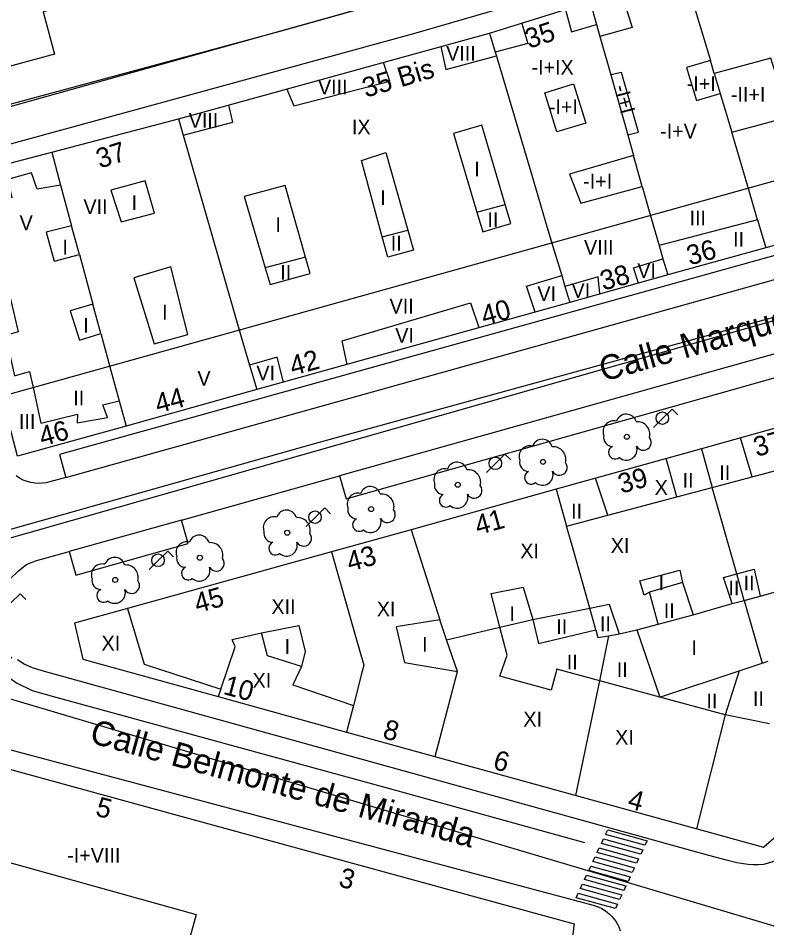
# Model space of a CAD drawing. Extents: x 282771 to 285132, y 4823109 to 4825496.
# Drawn here: x 284352.2 to 284428.2, y 4824382.7 to 4824475.1 of the extents above; entities that cross this region are included whole.
import ezdxf

# ---------------------------------------------------------------- set-up
doc = ezdxf.new("R2010")
doc.units = 0
for name, color, linetype in [('ACERA-BORDILLO', 7, 'Continuous'), ('ARBOL', 7, 'Continuous'), ('CALLE-EJE', 7, 'Continuous'), ('CALLE-TEXTO', 7, 'Continuous'), ('EDIFICIO', 7, 'Continuous'), ('FAROLA', 7, 'Continuous'), ('INTERIOR-EDIFICIO', 7, 'Continuous'), ('MEDIANERA', 7, 'Continuous'), ('NUM-LOCAL', 7, 'Continuous'), ('NUM-PORTAL', 7, 'Continuous'), ('PASO-PEATONES', 7, 'Continuous'), ('SENAL-VIARIA', 7, 'Continuous'), ('TXT-ALTURA-EDIFICIO', 7, 'Continuous')]:
    doc.layers.add(name, color=color, linetype=linetype)

msp = doc.modelspace()

# ---------------------------------------------------------------- linework, layer by layer
at = {"layer": 'ACERA-BORDILLO'}
for points in [[(284495.884, 4824529.22), (284479.344, 4824519.21), (284471.754, 4824514.71), (284463.974, 4824510.34), (284461.484, 4824514.05), (284448.264, 4824507.01), (284440.374, 4824503.22), (284433.325, 4824500.18), (284426.655, 4824497.47), (284418.955, 4824494.58), (284405.335, 4824489.96), (284396.485, 4824487.3), (284371.675, 4824480.32), (284354.705, 4824475.74), (284355.885, 4824471.46), (284324.576, 4824462.96), (284323.196, 4824466.95), (284305.886, 4824462.31), (284269.236, 4824452.15), (284185.637, 4824428.89)], [(284346.571, 4824461.029), (284392.395, 4824473.55), (284407.585, 4824477.97)], [(284483.102, 4824463.669), (284482.497, 4824465.872), (284356.368, 4824430.767), (284357.025, 4824428.442), (284355.394, 4824427.984), (284355.041, 4824427.901), (284354.669, 4824427.85), (284354.282, 4824427.833), (284353.886, 4824427.855), (284353.485, 4824427.919), (284353.087, 4824428.024), (284352.698, 4824428.171), (284352.324, 4824428.36), (284351.972, 4824428.586)], [(284351.355, 4824418.141), (284352.215, 4824418.951), (284353.015, 4824419.581), (284353.955, 4824419.961), (284357.367, 4824420.902), (284358.047, 4824418.497), (284369.46, 4824421.723), (284368.788, 4824424.101), (284384.839, 4824428.597), (284385.5, 4824426.257), (284462.318, 4824447.969), (284461.707, 4824450.13), (284489.814, 4824458.1), (284490.564, 4824458.15), (284491.444, 4824458.13), (284492.314, 4824457.99), (284493.174, 4824457.72), (284493.974, 4824457.37)], [(284495.584, 4824448.18), (284472.564, 4824427.081), (284461.484, 4824417.311), (284448.384, 4824405.591), (284434.305, 4824393.391), (284431.285, 4824390.751), (284430.485, 4824390.211), (284429.635, 4824389.741), (284428.755, 4824389.351), (284427.905, 4824389.121), (284427.375, 4824389.081), (284426.865, 4824389.081), (284426.335, 4824389.101), (284425.195, 4824389.281), (284424.165, 4824389.551), (284422.345, 4824390.021), (284354.615, 4824408.781)], [(284354.615, 4824408.781), (284353.645, 4824409.091), (284352.805, 4824409.471), (284352.115, 4824409.921)], [(284338.066, 4824404.321), (284410.599, 4824384.975), (284410.892, 4824384.885), (284411.184, 4824384.769), (284411.472, 4824384.628), (284411.752, 4824384.462), (284412.021, 4824384.27), (284412.276, 4824384.054), (284412.514, 4824383.816), (284412.731, 4824383.558), (284412.927, 4824383.283), (284413.097, 4824382.993), (284413.242, 4824382.692), (284413.36, 4824382.383)]]:
    msp.add_lwpolyline(points, dxfattribs=at)
at = {"layer": 'ARBOL'}
for centre in [(284414.035, 4824432.57), (284405.505, 4824430.021), (284396.845, 4824427.691), (284388.035, 4824425.221), (284379.515, 4824422.821), (284370.645, 4824420.281), (284362.045, 4824418.021)]:
    msp.add_circle(centre, 0.255, dxfattribs=at)
for centre, radius, start, end in [((284413.965, 4824433.83), 1.038, 15.64228, 161.38435), ((284412.705, 4824433.1), 1.097, 75.4318, 200.55608), ((284415.095, 4824432.83), 1.272, 345.03273, 95.79925), ((284405.435, 4824431.28), 1.038, 15.64228, 161.38435), ((284412.595, 4824432.53), 0.935, 168.59898, 268.13236), ((284415.705, 4824432), 0.797, 208.96246, 38.99103), ((284404.175, 4824430.551), 1.097, 75.4318, 200.55608), ((284406.565, 4824430.281), 1.272, 345.03273, 95.79925), ((284412.835, 4824430.981), 0.672, 113.73672, 309.4725), ((284413.975, 4824431.28), 1.086, 228.95447, 17.92796), ((284395.515, 4824428.221), 1.097, 75.4318, 200.55608), ((284396.775, 4824428.951), 1.038, 15.64228, 161.38435), ((284404.065, 4824429.981), 0.935, 168.59898, 268.13236), ((284407.175, 4824429.451), 0.797, 208.96246, 38.99103), ((284397.905, 4824427.951), 1.272, 345.03273, 95.79925), ((284404.305, 4824428.431), 0.672, 113.73672, 309.4725), ((284405.445, 4824428.731), 1.086, 228.95447, 17.92796), ((284387.965, 4824426.481), 1.038, 15.64228, 161.38435), ((284395.405, 4824427.651), 0.935, 168.59898, 268.13236), ((284398.515, 4824427.121), 0.797, 208.96246, 38.99103), ((284386.705, 4824425.751), 1.097, 75.4318, 200.55608), ((284389.095, 4824425.481), 1.272, 345.03273, 95.79925), ((284395.645, 4824426.101), 0.672, 113.73672, 309.4725), ((284396.785, 4824426.401), 1.086, 228.95447, 17.92796), ((284379.445, 4824424.081), 1.038, 15.64228, 161.38435), ((284386.595, 4824425.181), 0.935, 168.59898, 268.13236), ((284389.705, 4824424.651), 0.797, 208.96246, 38.99103), ((284378.185, 4824423.351), 1.097, 75.4318, 200.55608), ((284380.575, 4824423.081), 1.272, 345.03273, 95.79925), ((284386.835, 4824423.631), 0.672, 113.73672, 309.4725), ((284387.975, 4824423.931), 1.086, 228.95447, 17.92796), ((284378.075, 4824422.781), 0.935, 168.59898, 268.13236), ((284369.315, 4824420.811), 1.097, 75.4318, 200.55608), ((284370.575, 4824421.541), 1.038, 15.64228, 161.38435), ((284381.185, 4824422.251), 0.797, 208.96246, 38.99103), ((284371.705, 4824420.541), 1.272, 345.03273, 95.79925), ((284378.315, 4824421.231), 0.672, 113.73672, 309.4725), ((284379.455, 4824421.531), 1.086, 228.95447, 17.92796), ((284361.975, 4824419.281), 1.038, 15.64228, 161.38435), ((284369.205, 4824420.241), 0.935, 168.59898, 268.13236), ((284372.315, 4824419.711), 0.797, 208.96246, 38.99103), ((284360.715, 4824418.551), 1.097, 75.4318, 200.55608), ((284363.105, 4824418.281), 1.272, 345.03273, 95.79925), ((284369.445, 4824418.691), 0.672, 113.73672, 309.4725), ((284370.585, 4824418.991), 1.086, 228.95447, 17.92796), ((284360.605, 4824417.981), 0.935, 168.59898, 268.13236), ((284363.715, 4824417.451), 0.797, 208.96246, 38.99103), ((284360.845, 4824416.431), 0.672, 113.73672, 309.4725), ((284361.985, 4824416.731), 1.086, 228.95447, 17.92796)]:
    msp.add_arc(centre, radius, start, end, dxfattribs=at)
at = {"layer": 'CALLE-EJE'}
for points in [[(284337.649, 4824462.32), (284381.155, 4824474.46), (284402.535, 4824480.51), (284415.375, 4824484.53), (284427.635, 4824488.88), (284440.815, 4824494.38), (284452.174, 4824499.71), (284459.474, 4824503.41), (284470.324, 4824509.52), (284481.335, 4824516.347)], [(284348.395, 4824421.451), (284483.447, 4824459.906), (284512.258, 4824467.574)], [(284323.226, 4824414.301), (284429.525, 4824382.711)]]:
    msp.add_lwpolyline(points, dxfattribs=at)
at = {"layer": 'EDIFICIO'}
for points in [[(284368.485, 4824464.89), (284369.585, 4824465.18), (284400.085, 4824473.59), (284410.285, 4824476.76), (284419.795, 4824479.88), (284430.555, 4824484.13), (284442.614, 4824488.86), (284454.914, 4824494.7), (284463.724, 4824499.5), (284478.424, 4824507.47), (284481.734, 4824506.44), (284491.744, 4824490.41), (284499.344, 4824478.22)], [(284502.844, 4824472.61), (284473.284, 4824464.37), (284463.944, 4824461.77), (284450.784, 4824458.1), (284428.135, 4824451.78), (284418.185, 4824449.01), (284408.225, 4824446.23), (284376.415, 4824437.36), (284363.145, 4824433.66), (284352.125, 4824430.59), (284350.505, 4824436.69), (284345.265, 4824456.38), (284346.405, 4824459.08), (284355.585, 4824461.49), (284368.485, 4824464.89)], [(284427.895, 4824390.861), (284442.764, 4824403.861), (284450.254, 4824410.391), (284462.344, 4824421.101), (284472.364, 4824429.971), (284481.264, 4824437.76), (284491.197, 4824446.567), (284489.737, 4824450.467), (284475.726, 4824446.526), (284461.387, 4824442.497), (284451.023, 4824439.586), (284435.995, 4824435.384), (284421.603, 4824431.356), (284406.844, 4824427.236), (284392.124, 4824423.126), (284384.02, 4824420.865), (284363.301, 4824415.105), (284357.915, 4824413.616), (284358.754, 4824409.986), (284372.507, 4824406.185), (284385.555, 4824402.561), (284427.895, 4824390.861)], [(284311.243, 4824351.344), (284307.803, 4824353.285), (284300.805, 4824378.838), (284298.96, 4824385.576), (284296.714, 4824393.775), (284296.624, 4824394.235), (284296.614, 4824394.705), (284296.673, 4824395.175), (284296.823, 4824395.625), (284297.044, 4824396.045), (284297.323, 4824396.415), (284297.673, 4824396.735), (284298.064, 4824396.995), (284298.493, 4824397.185), (284317.301, 4824402.487), (284328.074, 4824405.165), (284368.335, 4824394.131), (284408.675, 4824383.091), (284408.085, 4824378.871), (284329.996, 4824356.641), (284311.243, 4824351.344)]]:
    msp.add_lwpolyline(points, dxfattribs=at)
at = {"layer": 'FAROLA'}
for p, q in [((284418.615, 4824435.388), (284417.675, 4824434.458)), ((284419.205, 4824434.798), (284418.615, 4824435.388)), ((284417.675, 4824434.458), (284416.745, 4824433.518)), ((284401.641, 4824430.806), (284400.701, 4824429.876)), ((284402.231, 4824430.216), (284401.641, 4824430.806)), ((284400.701, 4824429.876), (284399.771, 4824428.936)), ((284383.325, 4824425.338), (284382.385, 4824424.408)), ((284383.915, 4824424.748), (284383.325, 4824425.338)), ((284382.385, 4824424.408), (284381.455, 4824423.468)), ((284367.373, 4824420.953), (284366.433, 4824420.023)), ((284367.963, 4824420.363), (284367.373, 4824420.953)), ((284366.433, 4824420.023), (284365.503, 4824419.083)), ((284352.375, 4824416.611), (284351.435, 4824415.681)), ((284352.965, 4824416.021), (284352.375, 4824416.611))]:
    msp.add_line(p, q, dxfattribs=at)
for centre in [(284417.635, 4824434.458), (284400.661, 4824429.876), (284382.345, 4824424.408), (284366.393, 4824420.023)]:
    msp.add_circle(centre, 0.637, dxfattribs=at)
at = {"layer": 'INTERIOR-EDIFICIO'}
for points in [[(284423.513, 4824467.45), (284424.691, 4824463.509), (284430.505, 4824465.09), (284428.655, 4824471.05), (284422.902, 4824469.489), (284422.514, 4824470.79), (284420.075, 4824470.08), (284421.115, 4824466.73), (284423.513, 4824467.45)], [(284412.385, 4824469.34), (284414.125, 4824463.24), (284415.225, 4824463.53), (284413.475, 4824469.59), (284412.385, 4824469.34)], [(284408.615, 4824468.44), (284409.845, 4824464.45), (284406.925, 4824463.55), (284405.695, 4824467.53), (284408.615, 4824468.44)], [(284401.665, 4824456.19), (284399.285, 4824464.24), (284396.415, 4824463.39), (284398.775, 4824455.41), (284399.385, 4824453.4), (284402.245, 4824454.25), (284401.665, 4824456.19)], [(284391.775, 4824453.56), (284392.355, 4824451.55), (284389.735, 4824450.81), (284389.165, 4824452.88), (284387.055, 4824460.65), (284389.525, 4824461.45), (284391.775, 4824453.56)], [(284408.185, 4824459.26), (284409.345, 4824456.31), (284415.575, 4824457.99), (284414.705, 4824461.167), (284408.185, 4824459.26)], [(284361.605, 4824457.64), (284362.635, 4824454.42), (284366.025, 4824455.3), (284365.095, 4824458.59), (284361.605, 4824457.64)], [(284379.305, 4824458.11), (284375.155, 4824456.98), (284377.265, 4824449.74), (284377.775, 4824448.03), (284381.835, 4824449.17), (284381.365, 4824450.82), (284379.305, 4824458.11)], [(284355.025, 4824453.36), (284355.835, 4824450.4), (284358.405, 4824451.09), (284357.615, 4824454.01), (284355.025, 4824453.36)], [(284363.925, 4824448.71), (284366.015, 4824442.03), (284369.405, 4824442.98), (284367.705, 4824449.85), (284363.925, 4824448.71)], [(284357.475, 4824445.37), (284358.415, 4824442.4), (284360.595, 4824443.06), (284359.766, 4824446.058), (284357.475, 4824445.37)], [(284428.535, 4824403.401), (284424.015, 4824404.311), (284417.365, 4824406.121), (284411.265, 4824407.781), (284406.925, 4824408.971), (284406.335, 4824406.811), (284401.135, 4824408.241), (284401.865, 4824410.371), (284401.115, 4824413.241), (284400.235, 4824416.641), (284403.475, 4824417.291), (284404.475, 4824414.011), (284410.255, 4824415.151), (284412.245, 4824415.551), (284413.244, 4824412.533), (284415.045, 4824412.971), (284417.195, 4824413.531), (284416.315, 4824416.791), (284415.785, 4824416.461), (284415.335, 4824417.921), (284419.415, 4824419.031), (284419.675, 4824417.761), (284420.775, 4824414.491), (284424.735, 4824415.621), (284423.835, 4824418.281), (284425.195, 4824418.641), (284426.975, 4824419.131), (284427.565, 4824416.371), (284431.635, 4824417.511)], [(284396.825, 4824408.721), (284395.705, 4824411.941), (284395.012, 4824413.98), (284390.595, 4824413.261), (284391.425, 4824409.631), (284396.825, 4824408.721)], [(284380.685, 4824413.411), (284381.325, 4824410.761), (284380.975, 4824409.241), (284377.505, 4824410.311), (284376.895, 4824412.661), (284380.685, 4824413.411)], [(284317.15, 4824364.95), (284312.485, 4824381.969), (284310.443, 4824389.42), (284320.256, 4824392.161), (284330.366, 4824395.141), (284335.726, 4824393.651), (284370.265, 4824384.041), (284369.075, 4824379.681), (284326.99, 4824367.741), (284317.15, 4824364.95)]]:
    msp.add_lwpolyline(points, dxfattribs=at)
at = {"layer": 'MEDIANERA'}
for points in [[(284350.505, 4824436.69), (284499.344, 4824478.22)], [(284413.445, 4824477.78), (284414.565, 4824474.16), (284411.282, 4824473.229)], [(284410.285, 4824476.76), (284410.932, 4824474.469)], [(284407.795, 4824475.97), (284408.385, 4824473.72), (284410.932, 4824474.469)], [(284420.964, 4824475.97), (284422.514, 4824470.79)], [(284403.355, 4824474.56), (284403.975, 4824472.54), (284400.648, 4824471.661)], [(284410.932, 4824474.469), (284411.282, 4824473.229)], [(284400.085, 4824473.59), (284400.648, 4824471.661)], [(284411.282, 4824473.229), (284412.385, 4824469.34)], [(284395.125, 4824472.22), (284395.625, 4824469.88), (284400.765, 4824471.27)], [(284400.648, 4824471.661), (284400.708, 4824471.454)], [(284400.708, 4824471.454), (284400.765, 4824471.27)], [(284400.765, 4824471.26), (284404.545, 4824458.57), (284405.735, 4824454.53), (284406.515, 4824451.91), (284407.406, 4824448.951)], [(284379.485, 4824467.91), (284380.195, 4824466.2), (284389.935, 4824468.7), (284389.285, 4824470.61)], [(284422.902, 4824469.489), (284423.513, 4824467.45)], [(284368.955, 4824463.22), (284373.995, 4824464.54), (284373.595, 4824466.28)], [(284368.485, 4824464.89), (284368.955, 4824463.22)], [(284427.315, 4824454.62), (284426.435, 4824457.68), (284424.691, 4824463.509)], [(284368.955, 4824463.22), (284374.835, 4824442.74), (284375.689, 4824439.832)], [(284414.125, 4824463.24), (284414.705, 4824461.167)], [(284355.585, 4824461.49), (284356.485, 4824458.15)], [(284356.485, 4824458.15), (284354.125, 4824457.73), (284353.535, 4824459.4), (284351.085, 4824458.71), (284351.545, 4824456.9), (284349.995, 4824456.31), (284348.745, 4824457.24), (284347.785, 4824455.09), (284349.305, 4824454.54), (284349.895, 4824452.86), (284348.355, 4824452.4), (284349.045, 4824449.69), (284350.585, 4824450.03), (284352.175, 4824443.22), (284350.895, 4824442.87), (284351.795, 4824438.76), (284353.345, 4824439.22), (284353.695, 4824437.58), (284354.475, 4824433.96), (284358.205, 4824434.87), (284358.175, 4824433.98), (284361.255, 4824434.53), (284360.785, 4824435.82), (284362.443, 4824436.24)], [(284356.485, 4824458.15), (284357.615, 4824454.01)], [(284415.575, 4824457.99), (284416.485, 4824454.8), (284417.293, 4824452.017)], [(284398.775, 4824455.41), (284401.665, 4824456.19)], [(284427.315, 4824454.62), (284417.293, 4824452.017)], [(284427.315, 4824454.62), (284428.135, 4824451.78)], [(284389.165, 4824452.88), (284391.775, 4824453.56)], [(284417.293, 4824452.017), (284417.696, 4824450.658)], [(284358.405, 4824451.09), (284359.766, 4824446.058)], [(284381.365, 4824450.82), (284377.265, 4824449.74)], [(284415.215, 4824448.18), (284414.705, 4824449.75), (284417.696, 4824450.658)], [(284417.696, 4824450.658), (284418.185, 4824449.01)], [(284404.695, 4824445.25), (284403.825, 4824447.86), (284407.406, 4824448.951)], [(284407.406, 4824448.951), (284407.736, 4824447.854)], [(284411.265, 4824447.08), (284411.095, 4824448.83), (284407.736, 4824447.854)], [(284407.736, 4824447.854), (284408.225, 4824446.23)], [(284385.625, 4824439.93), (284385.085, 4824442.32), (284398.145, 4824446.19), (284398.995, 4824443.66)], [(284360.595, 4824443.06), (284361.705, 4824438.95), (284362.443, 4824436.24)], [(284379.135, 4824438.12), (284378.495, 4824440.65), (284375.689, 4824439.832)], [(284375.689, 4824439.832), (284376.415, 4824437.36)], [(284362.443, 4824436.24), (284363.145, 4824433.66)], [(284426.745, 4824428.511), (284425.584, 4824432.476)], [(284421.603, 4824431.356), (284422.705, 4824427.421)], [(284419.095, 4824426.461), (284418.003, 4824430.355)], [(284426.745, 4824428.511), (284433.605, 4824430.331)], [(284412.095, 4824424.601), (284410.855, 4824428.356)], [(284422.705, 4824427.421), (284426.745, 4824428.511)], [(284419.095, 4824426.461), (284422.705, 4824427.421)], [(284425.955, 4824415.941), (284425.195, 4824418.641), (284422.705, 4824427.421)], [(284406.844, 4824427.236), (284407.892, 4824423.48)], [(284412.095, 4824424.601), (284419.095, 4824426.461)], [(284407.892, 4824423.48), (284412.095, 4824424.601)], [(284392.124, 4824423.126), (284393.895, 4824417.491), (284395.012, 4824413.98)], [(284410.865, 4824412.941), (284410.255, 4824415.151), (284408.455, 4824421.511), (284407.892, 4824423.48)], [(284384.02, 4824420.865), (284386.425, 4824412.401), (284387.295, 4824409.371), (284387.075, 4824408.491), (284386.235, 4824405.281)], [(284419.675, 4824417.761), (284416.315, 4824416.791)], [(284425.955, 4824415.941), (284427.565, 4824416.371)], [(284424.735, 4824415.621), (284425.955, 4824415.941)], [(284425.955, 4824415.941), (284427.765, 4824409.561)], [(284363.301, 4824415.105), (284364.985, 4824409.471), (284372.765, 4824406.941)], [(284417.195, 4824413.531), (284420.775, 4824414.491)], [(284395.705, 4824411.941), (284401.115, 4824413.241), (284404.475, 4824414.011), (284405.065, 4824411.571), (284410.865, 4824412.941)], [(284372.765, 4824406.941), (284374.215, 4824411.211), (284373.925, 4824411.961), (284376.895, 4824412.661)], [(284410.865, 4824412.941), (284411.085, 4824412.171), (284412.205, 4824412.351)], [(284415.045, 4824412.971), (284417.365, 4824406.121), (284425.425, 4824408.781)], [(284408.855, 4824396.121), (284411.265, 4824407.781), (284412.205, 4824412.351)], [(284412.205, 4824412.351), (284413.244, 4824412.533)], [(284380.975, 4824409.241), (284380.075, 4824407.351), (284386.235, 4824405.281)], [(284425.425, 4824408.781), (284427.765, 4824409.561)], [(284427.765, 4824409.561), (284428.385, 4824409.761)], [(284394.535, 4824400.081), (284396.825, 4824408.721)], [(284425.425, 4824408.781), (284424.015, 4824404.311), (284421.095, 4824392.741)], [(284372.765, 4824406.941), (284372.507, 4824406.185)], [(284386.235, 4824405.281), (284385.555, 4824402.561)]]:
    msp.add_lwpolyline(points, dxfattribs=at)
at = {"layer": 'PASO-PEATONES'}
for points in [[(284415.867, 4824391.068), (284411.868, 4824392.17), (284412.083, 4824392.63), (284416.082, 4824391.527)], [(284415.439, 4824390.149), (284411.44, 4824391.251), (284411.654, 4824391.711), (284415.653, 4824390.608)], [(284415.01, 4824389.229), (284411.011, 4824390.332), (284411.225, 4824390.791), (284415.224, 4824389.689)], [(284414.581, 4824388.31), (284410.582, 4824389.413), (284410.796, 4824389.872), (284414.795, 4824388.77)], [(284414.152, 4824387.391), (284410.153, 4824388.494), (284410.367, 4824388.953), (284414.366, 4824387.851)], [(284413.723, 4824386.472), (284409.724, 4824387.575), (284409.939, 4824388.034), (284413.938, 4824386.932)], [(284413.294, 4824385.553), (284409.295, 4824386.656), (284409.51, 4824387.115), (284413.509, 4824386.013)], [(284412.866, 4824384.634), (284408.866, 4824385.737), (284409.081, 4824386.196), (284413.08, 4824385.094)]]:
    msp.add_lwpolyline(points, close=True, dxfattribs=at)
at = {"layer": 'SENAL-VIARIA'}
for points in [[(284350.498, 4824466.143), (284379.163, 4824473.896), (284402.851, 4824480.577), (284417.845, 4824485.556), (284432.713, 4824491.165), (284447.518, 4824497.764), (284459.93, 4824503.941), (284472.229, 4824510.727)], [(284357.025, 4824428.442), (284483.102, 4824463.669)], [(284324.008, 4824415.472), (284382.41, 4824431.922), (284436.102, 4824446.686), (284483.447, 4824459.906)], [(284461.707, 4824450.13), (284384.839, 4824428.597)], [(284368.788, 4824424.101), (284357.367, 4824420.902)], [(284351.519, 4824410.194), (284350.439, 4824408.681), (284352.023, 4824407.565), (284353.607, 4824406.773), (284356.019, 4824406.124), (284389.896, 4824396.832), (284409.714, 4824391.358)]]:
    msp.add_lwpolyline(points, dxfattribs=at)

# ---------------------------------------------------------------- texts
at = {"layer": 'CALLE-TEXTO'}
for s, rotation, p in [('Calle Marqués de San Esteban', 15.89425, (284411.633, 4824438.158)), ('Calle Belmonte de Miranda', 344.59701, (284359.332, 4824401.514))]:
    msp.add_text(s, height=2.5, rotation=rotation, dxfattribs=at).set_placement(p)
at = {"layer": 'NUM-LOCAL'}
for s, rotation, p in [('35', 18.23935, (284404.083, 4824471.99)), ('35 Bis', 16.63331, (284387.501, 4824467.013)), ('37', 17.50481, (284360.473, 4824459.814)), ('10', 344.88004, (284372.919, 4824406.449)), ('8', 344.88004, (284389.113, 4824401.978))]:
    msp.add_text(s, height=2, rotation=rotation, dxfattribs=at).set_placement(p)
at = {"layer": 'NUM-PORTAL'}
for s, rotation, p in [('36', 15.21004, (284420.403, 4824449.974)), ('38', 15.21004, (284411.619, 4824447.418)), ('40', 15.21004, (284399.526, 4824443.885)), ('42', 15.21004, (284380.078, 4824438.764)), ('44', 15.21004, (284366.384, 4824434.92)), ('46', 15.21004, (284354.62, 4824431.587)), ('37', 15.59004, (284427.21, 4824430.516)), ('39', 15.59004, (284413.452, 4824426.778)), ('41', 15.59004, (284398.894, 4824422.562)), ('43', 15.59004, (284385.872, 4824418.861)), ('45', 15.59004, (284370.384, 4824414.642)), ('6', 344.88004, (284400.321, 4824398.848)), ('4', 344.88004, (284413.995, 4824394.87)), ('5', 344.87004, (284359.941, 4824394.1)), ('3', 344.87004, (284384.634, 4824386.916))]:
    msp.add_text(s, height=2, rotation=rotation, dxfattribs=at).set_placement(p)
at = {"layer": 'TXT-ALTURA-EDIFICIO'}
for s, rotation, p in [('VIII', 0.00004, (284395.665, 4824470.78)), ('-I+IX', 0.00004, (284404.336, 4824469.37)), ('-I+I', 0.00004, (284420.111, 4824467.71)), ('VIII', 0.00004, (284382.645, 4824467.36)), ('-I+I', 284.73005, (284412.695, 4824468.123)), ('-II+I', 0.00004, (284424.591, 4824466.61)), ('-I+I', 0.00004, (284406.101, 4824465.36)), ('VIII', 0.00004, (284369.505, 4824463.97)), ('IX', 0.00004, (284386.088, 4824463.31)), ('-I+V', 0.00004, (284417.404, 4824462.88)), ('I', 0.00004, (284398.514, 4824459.04)), ('-I+I', 0.00004, (284409.581, 4824457.79)), ('I', 0.00004, (284363.714, 4824455.6)), ('I', 0.00004, (284388.974, 4824456.11)), ('VII', 0.00004, (284358.815, 4824455.2)), ('II', 0.00004, (284399.863, 4824453.88)), ('III', 0.00004, (284420.393, 4824454.054)), ('V', 0.00004, (284352.327, 4824453.56)), ('I', 0.00004, (284378.324, 4824453.38)), ('II', 0.00004, (284424.823, 4824451.876)), ('I', 0.00004, (284356.684, 4824451.09)), ('II', 0.00004, (284390.034, 4824451.49)), ('VIII', 0.00004, (284409.674, 4824451.06)), ('II', 0.00004, (284378.804, 4824448.52)), ('VI', 0.00004, (284415.085, 4824448.71)), ('VI', 0.00004, (284404.935, 4824446.36)), ('VI', 0.00004, (284408.405, 4824446.68)), ('I', 0.00004, (284366.804, 4824444.48)), ('VII', 0.00004, (284389.915, 4824445.09)), ('I', 0.00004, (284358.794, 4824443.15)), ('VI', 0.00004, (284390.495, 4824442.12)), ('VI', 0.00004, (284376.386, 4824438.29)), ('V', 0.00004, (284370.396, 4824437.76)), ('II', 0.00004, (284357.774, 4824435.75)), ('III', 0.00004, (284352.254, 4824433.37)), ('II', 0.00004, (284423.413, 4824428.181)), ('II', 0.00004, (284419.683, 4824427.391)), ('X', 0.00004, (284416.854, 4824426.671)), ('II', 0.00004, (284408.353, 4824424.261)), ('XI', 0.00004, (284412.389, 4824420.771)), ('XI', 0.00004, (284403.199, 4824420.221)), ('I', 0.00004, (284417.254, 4824416.991)), ('II', 0.00004, (284425.883, 4824416.951)), ('II', 0.00004, (284424.349, 4824416.451)), ('XII', 0.00004, (284377.909, 4824414.561)), ('XI', 0.00004, (284388.619, 4824414.321)), ('II', 0.00004, (284417.773, 4824414.161)), ('I', 0.00004, (284402.094, 4824413.841)), ('II', 0.00004, (284406.853, 4824412.527)), ('II', 0.00004, (284411.293, 4824412.811)), ('XI', 0.00004, (284360.65, 4824410.851)), ('I', 0.00004, (284379.244, 4824410.511)), ('I', 0.00004, (284393.214, 4824410.741)), ('I', 0.00004, (284420.584, 4824410.391)), ('II', 0.00004, (284407.923, 4824408.941)), ('II', 0.00004, (284413.003, 4824408.161)), ('XI', 0.00004, (284375.999, 4824407.061)), ('II', 0.00004, (284422.113, 4824404.961)), ('II', 0.00004, (284426.843, 4824405.211)), ('XI', 0.00004, (284403.509, 4824403.131)), ('XI', 0.00004, (284412.839, 4824401.291)), ('-I+VIII', 0.00004, (284357.163, 4824389.301))]:
    msp.add_text(s, height=1.5, rotation=rotation, dxfattribs=at).set_placement(p)

doc.saveas('drawing.dxf')
